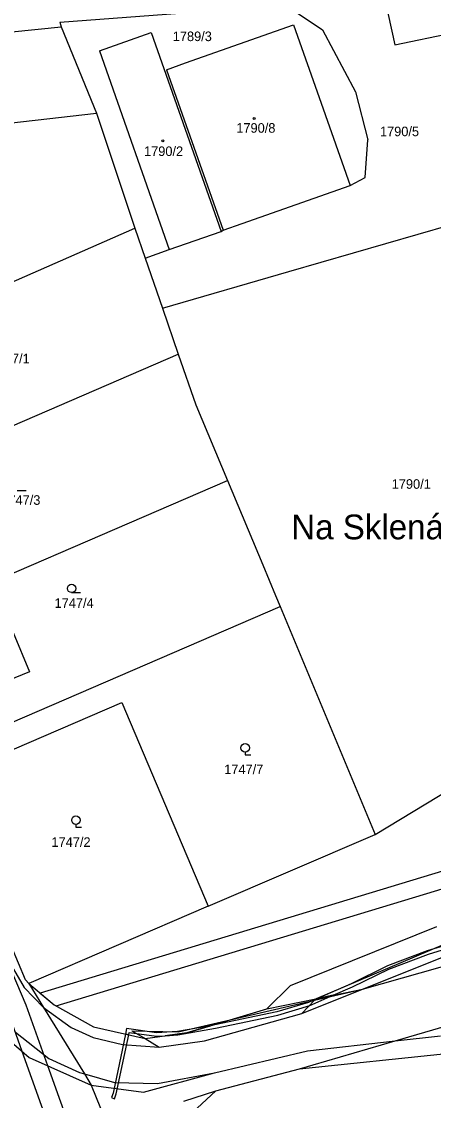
# Model space of a CAD drawing. Extents: x -785744 to -782822, y -1067550 to -1063910.
# Drawn here: x -784253.3 to -784180.1, y -1064718 to -1064526.3 of the extents above; entities that cross this region are included whole.
import ezdxf

# ---------------------------------------------------------------- set-up
doc = ezdxf.new("R2010")
doc.units = 0
for name, color, linetype in [('Hranice parcel', 7, 'Continuous'), ('Parcelní čísla', 7, 'Continuous'), ('Pop_ČP_popisy', 7, 'Continuous'), ('Vnitřní kresba', 7, 'Continuous'), ('Věcná břemena k části', 7, 'Continuous'), ('Značky budov', 7, 'Continuous'), ('Značky kultur', 7, 'Continuous')]:
    doc.layers.add(name, color=color, linetype=linetype)

msp = doc.modelspace()

# ---------------------------------------------------------------- linework, layer by layer
at = {"layer": 'Hranice parcel'}
for p, q in [((-784267.64, -1064661.2), (-784235.5, -1064647.34)), ((-784235.5, -1064647.34), (-784220.1, -1064683.55)), ((-784252.58, -1064696.6), (-784267.64, -1064661.2)), ((-784220.1, -1064683.55), (-784190.44, -1064670.78)), ((-784220.1, -1064683.55), (-784252.02, -1064697.29))]:
    msp.add_line(p, q, dxfattribs=at)
for points in [[(-784188.77, -1064522.09), (-784186.95, -1064530.47)], [(-784246.48, -1064526.46), (-784206.97, -1064523.47)], [(-784205.71, -1064523.86), (-784199.81, -1064527.78)], [(-784246.48, -1064526.46), (-784246.25, -1064527.29)], [(-784272.63, -1064529.94), (-784246.25, -1064527.29)], [(-784246.25, -1064527.29), (-784240.01, -1064542.6)], [(-784239.46, -1064531.55), (-784230.26, -1064528.31)], [(-784230.26, -1064528.31), (-784217.84, -1064563.62)], [(-784224.17, -1064533.7), (-784204.93, -1064526.91)], [(-784204.93, -1064526.91), (-784200.02, -1064540.83)], [(-784199.81, -1064527.78), (-784193.94, -1064538.84)], [(-784186.95, -1064530.47), (-784176.71, -1064528.34)], [(-784239.46, -1064531.55), (-784227.04, -1064566.86)], [(-784227.54, -1064534.89), (-784224.17, -1064533.7)], [(-784227.54, -1064534.89), (-784217.44, -1064563.41)], [(-784193.94, -1064538.84), (-784191.76, -1064547.35)], [(-784200.02, -1064540.83), (-784194.86, -1064555.44)], [(-784270.68, -1064546.1), (-784240.01, -1064542.6)], [(-784240.01, -1064542.6), (-784233.16, -1064563.03)], [(-784192.23, -1064554.02), (-784191.76, -1064547.35)], [(-784214.1, -1064562.23), (-784194.86, -1064555.44)], [(-784194.86, -1064555.44), (-784192.23, -1064554.02)], [(-784298.25, -1064591.59), (-784233.16, -1064563.03)], [(-784233.16, -1064563.03), (-784231.32, -1064568.37)], [(-784217.44, -1064563.41), (-784214.1, -1064562.23)], [(-784205.78, -1064570.73), (-784177.02, -1064562.44)], [(-784227.04, -1064566.86), (-784217.84, -1064563.62)], [(-784217.84, -1064563.62), (-784217.44, -1064563.41)], [(-784231.32, -1064568.37), (-784227.04, -1064566.86)], [(-784231.32, -1064568.37), (-784228.26, -1064577.25)], [(-784228.26, -1064577.25), (-784205.78, -1064570.73)], [(-784228.26, -1064577.25), (-784225.44, -1064585.46)], [(-784288.83, -1064612.82), (-784225.44, -1064585.46)], [(-784225.44, -1064585.46), (-784222.34, -1064594.47)], [(-784222.34, -1064594.47), (-784216.71, -1064607.9)], [(-784279.06, -1064634.81), (-784216.71, -1064607.9)], [(-784216.71, -1064607.9), (-784210.42, -1064622.88)], [(-784210.42, -1064622.88), (-784208.14, -1064628.35)], [(-784265.48, -1064631.18), (-784257.75, -1064627.91), (-784251.87, -1064641.86), (-784255.81, -1064643.51), (-784255.99, -1064645.3), (-784257.76, -1064646.04), (-784259.25, -1064644.94), (-784261.15, -1064645.75), (-784265.47, -1064635.5), (-784263.9, -1064634.84), (-784265.48, -1064631.18)], [(-784208.14, -1064628.35), (-784207.33, -1064630.29)], [(-784269.4, -1064657.06), (-784207.33, -1064630.29)], [(-784207.33, -1064630.29), (-784190.44, -1064670.78)], [(-784192.71, -1064698.29), (-784116.11, -1064676.58)], [(-784186.86, -1064707.47), (-784094.78, -1064680.58)], [(-784205.47, -1064697.64), (-784179.44, -1064687.16)], [(-784252.58, -1064696.6), (-784252.02, -1064697.29)], [(-784252.02, -1064697.29), (-784247.49, -1064701.09)], [(-784252.02, -1064697.29), (-784249.42, -1064701.54)], [(-784209.68, -1064701.8), (-784205.47, -1064697.64)], [(-784200.96, -1064700), (-784192.71, -1064698.29)], [(-784247.49, -1064701.09), (-784240.49, -1064704.99)], [(-784209.68, -1064701.8), (-784200.96, -1064700)], [(-784261.96, -1064701.78), (-784251.93, -1064710.4)], [(-784249.42, -1064701.54), (-784242.14, -1064713.33)], [(-784216.19, -1064703.73), (-784209.68, -1064701.8)], [(-784240.49, -1064704.99), (-784231.32, -1064707.04)], [(-784223.92, -1064706.02), (-784216.19, -1064703.73)], [(-784231.32, -1064707.04), (-784223.92, -1064706.02)], [(-784203.88, -1064712.44), (-784186.86, -1064707.47)], [(-784251.93, -1064710.4), (-784240.91, -1064715.31)], [(-784218.74, -1064716.34), (-784203.88, -1064712.44)], [(-784242.14, -1064713.33), (-784240.91, -1064715.31)], [(-784240.91, -1064715.31), (-784239.27, -1064719.45)], [(-784224.43, -1064718.17), (-784218.74, -1064716.34)]]:
    msp.add_lwpolyline(points, dxfattribs=at)
at = {"layer": 'Vnitřní kresba'}
for points in [[(-784190.44, -1064670.78), (-784172.42, -1064659.89)], [(-784200.88, -1064699.91), (-784178.31, -1064690.36)], [(-784256.24, -1064692.16), (-784252.86, -1064697.96)], [(-784192.71, -1064698.29), (-784177.7, -1064692.3)], [(-784252.86, -1064697.96), (-784249.42, -1064701.54)], [(-784203.49, -1064702.6), (-784192.71, -1064698.29)], [(-784201.22, -1064700.26), (-784192.71, -1064698.29)], [(-784216.19, -1064703.73), (-784201.22, -1064700.26)], [(-784203.49, -1064702.6), (-784201.22, -1064700.26)], [(-784201.22, -1064700.26), (-784200.96, -1064700)], [(-784200.96, -1064700), (-784200.88, -1064699.91)], [(-784249.42, -1064701.54), (-784244.47, -1064705.06)], [(-784220.78, -1064707.43), (-784203.49, -1064702.6)], [(-784244.47, -1064705.06), (-784240.57, -1064706.85)], [(-784225.47, -1064705.88), (-784216.19, -1064703.73)], [(-784254.4, -1064705.9), (-784248.44, -1064710.58)], [(-784240.57, -1064706.85), (-784235.33, -1064708.13)], [(-784233.7, -1064705.7), (-784225.47, -1064705.88)], [(-784233.7, -1064705.7), (-784231.32, -1064707.04)], [(-784186.86, -1064707.47), (-784178.81, -1064706.56)], [(-784235.33, -1064708.13), (-784228.83, -1064708.56)], [(-784231.32, -1064707.04), (-784228.83, -1064708.56)], [(-784228.83, -1064708.56), (-784220.78, -1064707.43)], [(-784202.44, -1064709.23), (-784186.86, -1064707.47)], [(-784248.44, -1064710.58), (-784243, -1064713.08)], [(-784219, -1064713.16), (-784202.44, -1064709.23)], [(-784203.88, -1064712.44), (-784177.76, -1064709.69)], [(-784243, -1064713.08), (-784242.14, -1064713.33)], [(-784242.14, -1064713.33), (-784236.77, -1064714.85)], [(-784231.61, -1064716.6), (-784219, -1064713.16)], [(-784229.12, -1064715.04), (-784219, -1064713.16)], [(-784240.91, -1064715.31), (-784231.61, -1064716.6)], [(-784236.77, -1064714.85), (-784229.12, -1064715.04)], [(-784222.94, -1064720.21), (-784218.74, -1064716.34)]]:
    msp.add_lwpolyline(points, dxfattribs=at)
at = {"layer": 'Věcná břemena k části'}
for points in [[(-784248.61, -1064711.88), (-784252.46, -1064701.12), (-784272.51, -1064654.08), (-784292.9, -1064607.81), (-784311.53, -1064566.54), (-784321.17, -1064548.67), (-784325.85, -1064541.51), (-784329.58, -1064536.3), (-784335.13, -1064528.56), (-784363.8, -1064529.49), (-784396.41, -1064531.93), (-784397.4, -1064530.93)], [(-784397.4, -1064530.93), (-784401.98, -1064531.25), (-784397.75, -1064535.51), (-784363.62, -1064532.97), (-784349.43, -1064532.51), (-784340.13, -1064532.21), (-784336.71, -1064532.1), (-784334.18, -1064535.1), (-784324.17, -1064550.43), (-784314.65, -1064568.1), (-784296.06, -1064609.27), (-784275.73, -1064655.42), (-784255.7, -1064702.4), (-784253.25, -1064709.27)], [(-784150.89, -1064668.96), (-784250, -1064698.98)], [(-784247.18, -1064701.26), (-784147.24, -1064670.99)], [(-784169.94, -1064688.07), (-784181.16, -1064691.47)], [(-784180.96, -1064692.03), (-784169.78, -1064688.65)], [(-784181.16, -1064691.47), (-784188.26, -1064694.15)], [(-784188.02, -1064694.71), (-784180.96, -1064692.03)], [(-784188.26, -1064694.15), (-784194.7, -1064697.31)], [(-784194.44, -1064697.85), (-784188.02, -1064694.71)], [(-784194.7, -1064697.31), (-784200.68, -1064699.94)], [(-784250, -1064698.98), (-784247.49, -1064701.09)], [(-784202.06, -1064701.2), (-784197.87, -1064699.36)], [(-784200.68, -1064699.94), (-784197.87, -1064699.36)], [(-784197.87, -1064699.36), (-784200.68, -1064699.94)], [(-784197.87, -1064699.36), (-784194.44, -1064697.85)], [(-784247.49, -1064701.09), (-784247.18, -1064701.26)], [(-784202.26, -1064700.64), (-784207.91, -1064702.33)], [(-784207.75, -1064702.91), (-784202.06, -1064701.2)], [(-784200.68, -1064699.94), (-784202.26, -1064700.64)], [(-784207.91, -1064702.33), (-784218.95, -1064704.64)], [(-784218.83, -1064705.22), (-784207.75, -1064702.91)], [(-784219.7, -1064704.77), (-784225.58, -1064705.82)], [(-784219.7, -1064704.77), (-784223.92, -1064706.02)], [(-784223.92, -1064706.02), (-784219.7, -1064704.77)], [(-784218.95, -1064704.64), (-784219.7, -1064704.77)], [(-784234.85, -1064706.25), (-784237.04, -1064716.74)], [(-784236.46, -1064716.9), (-784234.26, -1064706.38)], [(-784234.65, -1064705.28), (-784234.85, -1064706.25)], [(-784234.26, -1064706.38), (-784234.85, -1064706.25)], [(-784234.85, -1064706.25), (-784234.26, -1064706.38)], [(-784229.3, -1064706.04), (-784234.65, -1064705.28)], [(-784234.26, -1064706.38), (-784234.17, -1064705.96)], [(-784234.17, -1064705.96), (-784229.32, -1064706.64)], [(-784229.32, -1064706.64), (-784227.77, -1064706.55)], [(-784225.58, -1064705.82), (-784229.3, -1064706.04)], [(-784223.92, -1064706.02), (-784227.77, -1064706.55)], [(-784227.77, -1064706.55), (-784223.92, -1064706.02)], [(-784227.77, -1064706.55), (-784225.5, -1064706.42)], [(-784225.5, -1064706.42), (-784218.83, -1064705.22)], [(-784253.25, -1064709.27), (-784239.5, -1064747.69), (-784221.3, -1064767.2)], [(-784225.84, -1064757.23), (-784236.46, -1064745.85), (-784248.61, -1064711.88)], [(-784237.04, -1064716.74), (-784237.32, -1064717.55)], [(-784237.32, -1064717.55), (-784236.76, -1064717.75)], [(-784236.76, -1064717.75), (-784236.46, -1064716.9)]]:
    msp.add_lwpolyline(points, dxfattribs=at)
at = {"layer": 'Značky budov'}
for centre in [(-784211.96, -1064543.55), (-784228.21, -1064547.54)]:
    msp.add_circle(centre, 0.175, dxfattribs=at)
at = {"layer": 'Značky kultur'}
for p, q in [((-784254.11, -1064609.68), (-784252.51, -1064609.68)), ((-784244.4, -1064627.81), (-784242.8, -1064627.81))]:
    msp.add_line(p, q, dxfattribs=at)
for points in [[(-784213.55, -1064656.15), (-784213.55, -1064656.65), (-784212.55, -1064656.65)], [(-784243.64, -1064669), (-784243.64, -1064669.5), (-784242.64, -1064669.5)]]:
    msp.add_lwpolyline(points, dxfattribs=at)
for centre in [(-784244.4, -1064627.06), (-784213.55, -1064655.4), (-784243.64, -1064668.25)]:
    msp.add_circle(centre, 0.75, dxfattribs=at)

# ---------------------------------------------------------------- texts
at = {"layer": 'Parcelní čísla'}
for s, p in [('1789/3', (-784226.42, -1064529.81)), ('1790/8', (-784215.12, -1064546.09)), ('1790/5', (-784189.58, -1064546.71)), ('1790/2', (-784231.53, -1064550.23)), ('1747/1', (-784258.81, -1064587.07)), ('1790/1', (-784187.49, -1064609.36)), ('1747/3', (-784256.91, -1064612.21)), ('1747/4', (-784247.44, -1064630.52)), ('1747/7', (-784217.27, -1064660.07)), ('1747/2', (-784247.99, -1064672.99))]:
    msp.add_text(s, height=1.7, dxfattribs=at).set_placement(p)
at = {"layer": 'Pop_ČP_popisy'}
msp.add_text('Na Sklenářce', height=4.4, dxfattribs=at).set_placement((-784205.35, -1064618.34))

doc.saveas('drawing.dxf')
